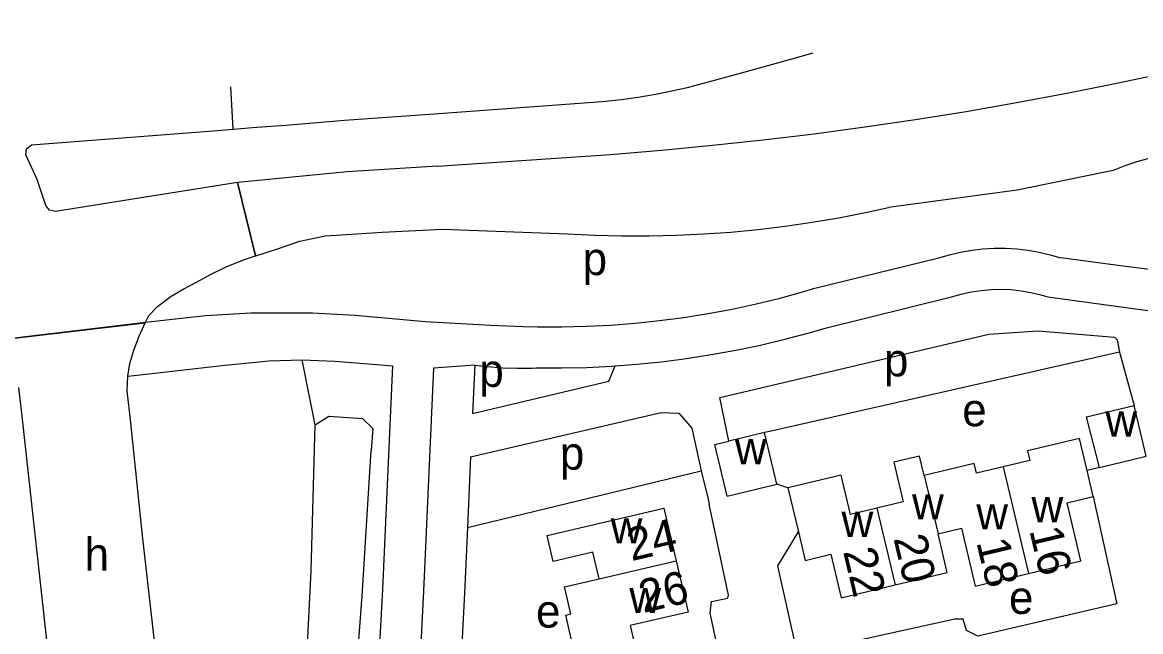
# Model space of a CAD drawing. Extents: x 157646 to 159241, y 379213 to 381217.
# Drawn here: x 158026.1 to 158162.1, y 380831.4 to 380905.6 of the extents above; entities that cross this region are included whole.
import ezdxf

# ---------------------------------------------------------------- set-up
doc = ezdxf.new("R2010")
doc.units = 0
for name, color, linetype in [('BLT_Basislijn', 7, 'Continuous'), ('BLT_Bebouwing', 7, 'Continuous'), ('BLT_Centroide', 7, 'Continuous'), ('BLT_Huisnummer', 7, 'Continuous'), ('BLT_Onderverdeling_panden', 7, 'Continuous'), ('BLT_Vlakafsluiter', 7, 'Continuous')]:
    doc.layers.add(name, color=color, linetype=linetype)

msp = doc.modelspace()

# ---------------------------------------------------------------- linework, layer by layer
at = {"layer": 'BLT_Basislijn'}
for p, q in [((158076.15, 380894.44), (158096.61, 380895.92)), ((158076.55, 380888.07), (158097.6, 380889.5)), ((158122.47, 380873.2), (158137.55, 380876.9)), ((158160.28, 380875.86), (158152.4, 380876.9)), ((158164.17, 380875.36), (158160.28, 380875.86)), ((158123.9, 380868.4), (158139.12, 380872.15)), ((158150.83, 380872.15), (158162.97, 380870.5)), ((158159.53, 380865.45), (158117.67, 380855.96)), ((158159.53, 380865.45), (158161.33, 380858.96)), ((158071.08, 380863.78), (158069.85, 380836.59)), ((158081.1, 380863.86), (158080.83, 380857.98)), ((158097.42, 380861.91), (158098.19, 380863.76)), ((158080.83, 380857.98), (158097.42, 380861.91)), ((158080.59, 380852.68), (158080.2, 380844.1)), ((158157.09, 380851.41), (158155.6, 380851.04)), ((158080.2, 380844.1), (158108.65, 380850.98)), ((158119.2, 380848.94), (158117.85, 380849.37)), ((158069.85, 380836.59), (158068.98, 380819.25)), ((158074.84, 380836.35), (158073.98, 380819.07))]:
    msp.add_line(p, q, dxfattribs=at)
for points in [[(158097.6, 380889.5), (158103.81, 380890.01), (158110.01, 380890.6), (158116.2, 380891.27), (158122.38, 380892.01), (158128.56, 380892.84), (158134.72, 380893.75), (158140.87, 380894.73), (158147, 380895.8), (158153.12, 380896.94), (158159.23, 380898.16), (158165.32, 380899.46), (158171.4, 380900.84), (158177.45, 380902.29), (158183.49, 380903.82), (158189.5, 380905.43), (158189.95, 380905.56)], [(158106.98, 380897.65), (158113.27, 380899.32), (158119.54, 380901.06), (158122.28, 380901.86)], [(158096.61, 380895.92), (158098.93, 380896.17), (158101.23, 380896.49), (158103.52, 380896.89), (158105.79, 380897.37), (158106.98, 380897.65)], [(158054.02, 380892.75), (158058.12, 380893.07), (158065.25, 380893.64), (158076.15, 380894.44)], [(158027.85, 380886.43), (158026.48, 380889.44), (158026.57, 380890.19), (158027.15, 380890.67), (158049.25, 380892.36), (158051.69, 380892.58)], [(158051.69, 380892.58), (158051.74, 380892.58)], [(158051.74, 380892.58), (158054.02, 380892.75)], [(158169.12, 380889.88), (158167.6, 380889.78), (158166.09, 380889.6), (158164.59, 380889.35), (158163.1, 380889.01), (158161.64, 380888.6), (158160.2, 380888.11), (158158.79, 380887.55)], [(158076.55, 380888.07), (158065.55, 380887.38), (158052.28, 380886.06)], [(158052.23, 380886.06), (158030.08, 380882.56), (158029.36, 380882.71), (158028.91, 380883.29), (158027.85, 380886.43)], [(158158.79, 380887.55), (158147.1, 380885.15), (158131.43, 380883.03)], [(158052.28, 380886.06), (158052.23, 380886.06)], [(158092.37, 380879.84), (158095.68, 380879.67), (158099, 380879.59), (158102.32, 380879.59), (158105.63, 380879.66), (158108.95, 380879.82), (158112.25, 380880.05), (158115.55, 380880.37), (158118.85, 380880.76), (158122.13, 380881.24), (158125.4, 380881.79), (158128.65, 380882.42), (158131.43, 380883.03)], [(158054.46, 380877.16), (158056.83, 380877.91), (158059.82, 380878.93), (158062.91, 380879.59), (158064.9, 380879.71), (158069.84, 380880.03), (158077.15, 380880.4)], [(158077.15, 380880.4), (158092.37, 380879.84)], [(158047.24, 380873.96), (158048.86, 380874.85), (158050.94, 380875.85), (158053.21, 380876.73), (158054.41, 380877.15)], [(158054.41, 380877.15), (158054.46, 380877.16)], [(158137.55, 380876.9), (158138.87, 380877.29), (158140.21, 380877.61), (158141.56, 380877.85), (158142.93, 380878), (158144.3, 380878.08), (158145.68, 380878.08), (158147.05, 380878), (158148.42, 380877.84), (158149.77, 380877.6), (158151.11, 380877.28), (158152.4, 380876.9)], [(158041.04, 380869.07), (158041.44, 380869.9), (158042.5, 380870.97), (158044.15, 380872.24), (158045.6, 380873.1), (158047.24, 380873.96)], [(158088.71, 380868.52), (158091.68, 380868.51), (158094.66, 380868.58), (158097.64, 380868.73), (158100.62, 380868.96), (158103.58, 380869.27), (158106.54, 380869.67), (158109.49, 380870.14), (158112.42, 380870.68), (158115.34, 380871.31), (158118.24, 380872.02), (158121.12, 380872.8), (158122.47, 380873.2)], [(158139.12, 380872.15), (158140.29, 380872.49), (158141.48, 380872.76), (158142.69, 380872.95), (158143.91, 380873.06), (158145.13, 380873.09), (158146.35, 380873.04), (158147.56, 380872.91), (158148.77, 380872.7), (158149.95, 380872.42), (158150.83, 380872.15)], [(158041.04, 380869.07), (158048.35, 380869.88), (158053.86, 380870.21), (158061.37, 380870.22), (158066.53, 380869.94), (158075.08, 380869.18), (158083.04, 380868.71), (158086.97, 380868.56), (158088.71, 380868.52)], [(158038.88, 380862.51), (158039.12, 380864.06), (158039.6, 380865.67), (158040.26, 380867.38), (158041.01, 380869.02)], [(158041.01, 380869.02), (158041.04, 380869.07)], [(158098.19, 380863.76), (158100.8, 380863.96), (158103.83, 380864.27), (158106.86, 380864.66), (158109.87, 380865.13), (158112.87, 380865.68), (158115.86, 380866.3), (158118.83, 380867.01), (158121.77, 380867.79), (158123.9, 380868.4)], [(158111.99, 380854.61), (158110.93, 380859.91), (158143.64, 380867.62), (158149.65, 380868.01), (158158.94, 380867.26), (158159.26, 380866.94), (158159.53, 380865.45)], [(158038.88, 380862.51), (158042.18, 380862.88), (158050.34, 380863.82), (158056.03, 380864.39), (158060.11, 380864.49)], [(158060.11, 380864.49), (158064.06, 380864.33), (158069.19, 380863.93), (158071.08, 380863.78)], [(158081.1, 380863.86), (158076.07, 380863.49), (158074.84, 380836.35)], [(158081.1, 380863.86), (158082.64, 380863.67), (158084.45, 380863.53), (158086.25, 380863.47), (158088.06, 380863.49), (158088.62, 380863.52)], [(158088.62, 380863.52), (158091.66, 380863.51), (158094.71, 380863.58), (158097.76, 380863.73), (158098.19, 380863.76)], [(158049.07, 380681.34), (158049.96, 380691.48), (158049.9, 380700.95), (158049.44, 380709.31), (158048.28, 380722.11), (158047.5, 380733.35), (158047.05, 380741.4), (158046.43, 380764.87), (158046, 380775.14), (158045.62, 380792.48), (158045.17, 380801.85), (158044.53, 380809.2), (158040.63, 380843.49), (158039.23, 380856.84), (158038.82, 380860.73), (158038.88, 380862.51)], [(158045.23, 380685.9), (158045.55, 380693.84), (158045.39, 380702.14), (158044.61, 380715.8), (158043.71, 380724.16), (158042.44, 380732.51), (158040.38, 380743.25), (158038.2, 380752.94), (158036.88, 380760.03), (158035.82, 380767.7), (158032.55, 380798.05), (158028.93, 380831.12), (158025.98, 380858.02), (158025.62, 380861.15)], [(158080.59, 380852.68), (158103.77, 380858.08), (158105.91, 380858.03), (158107.52, 380856.17), (158108.65, 380850.98)], [(158064.44, 380699.34), (158066.71, 380699.94), (158069.23, 380701.04), (158071.42, 380702.29), (158073.01, 380703.92), (158074.12, 380705.94), (158074.66, 380708.15), (158074.66, 380711.59), (158073.9, 380716.48), (158069.27, 380742.54), (158067.78, 380757.3), (158063.47, 380787.39), (158061.42, 380806.21), (158060.71, 380817.36), (158060.63, 380827.42), (158061.17, 380838.82), (158061.69, 380856.58)], [(158061.69, 380856.58), (158063.32, 380857.65), (158067.43, 380857.36), (158068.68, 380856.14), (158068.48, 380853.49)], [(158117.67, 380855.96), (158117.14, 380855.84), (158116.36, 380855.65)], [(158067.96, 380695.1), (158068.36, 380695.21), (158071.48, 380696.56), (158074.51, 380698.3), (158077.06, 380700.92), (158078.82, 380704.11), (158079.66, 380707.55), (158079.66, 380711.98), (158078.83, 380717.31), (158074.23, 380743.23), (158072.74, 380757.9), (158068.43, 380788.02), (158066.4, 380806.64), (158065.72, 380817.26), (158066.83, 380828.25), (158067.41, 380835.8), (158068.48, 380853.49)], [(158108.65, 380850.98), (158109.48, 380847.53), (158109.6, 380846.96)], [(158101.53, 380812.45), (158113.68, 380815.39), (158109.72, 380833.7), (158109.89, 380835.09), (158111.89, 380835.52), (158111.98, 380835.87), (158109.6, 380846.96)], [(158156.35, 380847.87), (158159.2, 380834.81), (158142.3, 380830.88), (158140.92, 380831.58), (158140.5, 380832.96), (158139.5, 380832.94), (158120.57, 380828.76), (158120.25, 380829.24), (158117.95, 380839.44), (158120.48, 380843.58)], [(158080.2, 380844.1), (158079.83, 380836.11), (158078.97, 380818.88)]]:
    msp.add_lwpolyline(points, dxfattribs=at)
at = {"layer": 'BLT_Bebouwing'}
for p, q in [((158162.8, 380852.77), (158161.33, 380858.96)), ((158117.85, 380849.37), (158116.36, 380855.65)), ((158111.79, 380847.93), (158110.3, 380854.21)), ((158155.6, 380851.04), (158154.67, 380854.92)), ((158157.09, 380851.41), (158162.8, 380852.77)), ((158156.35, 380847.87), (158155.6, 380851.04)), ((158111.79, 380847.93), (158117.85, 380849.37)), ((158119.2, 380848.94), (158120.48, 380843.58))]:
    msp.add_line(p, q, dxfattribs=at)
for points in [[(158157.09, 380851.41), (158155.52, 380857.57), (158161.33, 380858.96)], [(158116.36, 380855.65), (158111.99, 380854.61)], [(158110.3, 380854.21), (158111.99, 380854.61)], [(158154.67, 380854.92), (158148.36, 380853.42), (158148.63, 380852.26), (158145.38, 380851.48)], [(158135.79, 380850.42), (158135.22, 380852.8), (158132.07, 380852.05), (158133.22, 380847.22), (158130.02, 380846.46)], [(158145.38, 380851.48), (158142.13, 380850.71), (158141.86, 380851.87), (158135.79, 380850.42)], [(158130.02, 380846.46), (158126.82, 380845.7), (158125.68, 380850.48), (158119.2, 380848.94)], [(158148.47, 380838.51), (158154.85, 380840.03), (158153.18, 380847.1), (158156.35, 380847.87)], [(158096.22, 380837.84), (158095.46, 380841.1), (158090.64, 380839.97), (158089.9, 380843.14), (158104.11, 380846.46), (158105.61, 380840.03)], [(158120.48, 380843.58), (158121.31, 380840.09), (158124.42, 380840.84), (158125.68, 380835.55), (158132.24, 380837.12)], [(158132.24, 380837.12), (158138.57, 380838.62), (158137.47, 380843.35)], [(158137.47, 380843.35), (158140.3, 380844.03), (158141.98, 380836.97), (158148.47, 380838.51)], [(158105.61, 380840.03), (158107.06, 380833.82), (158100.01, 380832.17), (158100.74, 380829.04)], [(158088.88, 380826.27), (158088.37, 380828.46), (158093.08, 380829.56), (158092.17, 380833.45), (158092.79, 380833.59), (158092.02, 380836.9), (158096.22, 380837.84)]]:
    msp.add_lwpolyline(points, dxfattribs=at)
at = {"layer": 'BLT_Onderverdeling_panden'}
for p, q in [((158145.38, 380851.48), (158148.47, 380838.51)), ((158135.79, 380850.42), (158137.47, 380843.35)), ((158130.02, 380846.46), (158132.24, 380837.12)), ((158096.22, 380837.84), (158105.61, 380840.03))]:
    msp.add_line(p, q, dxfattribs=at)
at = {"layer": 'BLT_Vlakafsluiter'}
for p, q in [((158051.69, 380892.58), (158051.41, 380897.7)), ((158054.41, 380877.15), (158052.23, 380886.06)), ((158054.46, 380877.16), (158052.28, 380886.06)), ((158024.73, 380867.15), (158041.04, 380869.07)), ((158024.73, 380867.1), (158041.01, 380869.02)), ((158061.69, 380856.58), (158060.11, 380864.49))]:
    msp.add_line(p, q, dxfattribs=at)

# ---------------------------------------------------------------- texts
at = {"layer": 'BLT_Centroide'}
for s, p in [('p', (158094.22, 380874.81)), ('p', (158130.88, 380862.49)), ('p', (158081.65, 380861.21)), ('e', (158140.41, 380856.42)), ('w', (158157.82, 380855.17)), ('p', (158091.45, 380851.14)), ('w', (158112.74, 380851.78)), ('w', (158134.3, 380845.08)), ('w', (158148.83, 380844.73)), ('w', (158125.72, 380842.94)), ('w', (158142.12, 380843.86)), ('w', (158097.62, 380842.16)), ('h', (158033.62, 380838.85)), ('w', (158099.9, 380833.69)), ('e', (158146.09, 380833.59)), ('e', (158088.55, 380831.93))]:
    msp.add_text(s, height=4, dxfattribs=at).set_placement(p)
at = {"layer": 'BLT_Huisnummer'}
for s, rotation, p in [('24', 13.1553, (158100.16, 380840)), ('20', 283.3968, (158132.02, 380842.79)), ('16', 283.3968, (158148.55, 380843.77)), ('22', 283.391, (158125.9, 380841.19)), ('18', 283.3968, (158142.11, 380842.33)), ('26', 13.1553, (158101.59, 380833.69))]:
    msp.add_text(s, height=4, rotation=rotation, dxfattribs=at).set_placement(p)

doc.saveas('drawing.dxf')
